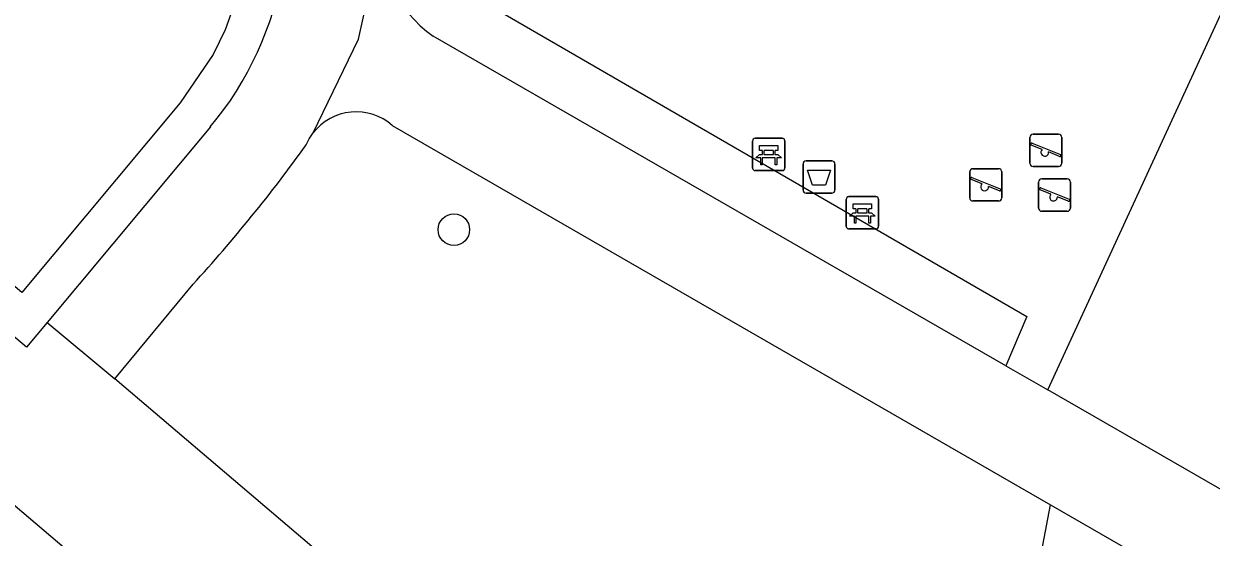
# Model space of a CAD drawing. Extents: x 162812 to 163818, y 381639 to 382470.
# Drawn here: x 163090.46 to 163127.25, y 381794.76 to 381810.67 of the extents above; entities that cross this region are included whole.
import ezdxf

# ---------------------------------------------------------------- set-up
doc = ezdxf.new("R2010")
doc.units = 0
for name, color, linetype in [('IMGEO_Afvalbak', 7, 'Continuous'), ('IMGEO_Bank', 7, 'Continuous'), ('IMGEO_Boom', 7, 'Continuous'), ('IMGEO_Groenvoorziening', 7, 'Continuous'), ('IMGEO_Rijbaan_lokaal_gesloten', 7, 'Continuous'), ('IMGEO_Speelvoorziening', 7, 'Continuous'), ('IMGEO_Voetpad_gesloten', 7, 'Continuous'), ('IMGEO_Voetpad_open', 7, 'Continuous')]:
    doc.layers.add(name, color=color, linetype=linetype)

msp = doc.modelspace()

# ---------------------------------------------------------------- linework, layer by layer
at = {"layer": 'IMGEO_Afvalbak'}
for p, q in [((163114.603, 381805.521), (163114.603, 381806.321)), ((163114.603, 381806.321), (163114.603, 381805.521)), ((163114.703, 381806.421), (163115.493, 381806.421)), ((163115.493, 381806.421), (163114.703, 381806.421)), ((163115.593, 381806.321), (163115.593, 381805.521)), ((163115.593, 381805.521), (163115.593, 381806.321)), ((163115.493, 381805.421), (163114.703, 381805.421)), ((163114.703, 381805.421), (163115.493, 381805.421))]:
    msp.add_line(p, q, dxfattribs=at)
msp.add_lwpolyline([(163114.746, 381806.135), (163115.45, 381806.135), (163115.301, 381805.665), (163114.895, 381805.665), (163114.746, 381806.135)], dxfattribs=at)
for centre, start, end in [((163114.703, 381806.321), 90, 180), ((163114.703, 381806.321), 90, 180), ((163115.493, 381806.321), 0, 90), ((163115.493, 381806.321), 360, 90), ((163114.703, 381805.521), 180, 270), ((163114.703, 381805.521), 180, 270), ((163115.493, 381805.521), 270, 0), ((163115.493, 381805.521), 270, 0)]:
    msp.add_arc(centre, 0.1, start, end, dxfattribs=at)
at = {"layer": 'IMGEO_Bank'}
for p, q in [((163113.041, 381806.194), (163113.041, 381807.035)), ((163113.041, 381807.035), (163113.041, 381806.194)), ((163113.116, 381807.119), (163113.957, 381807.119)), ((163113.957, 381807.119), (163113.116, 381807.119)), ((163114.041, 381807.044), (163114.041, 381806.203)), ((163114.041, 381806.203), (163114.041, 381807.044)), ((163113.35, 381806.625), (163113.35, 381806.731)), ((163113.394, 381806.731), (163113.394, 381806.625)), ((163113.682, 381806.737), (163113.4, 381806.737)), ((163113.688, 381806.625), (163113.688, 381806.731)), ((163113.732, 381806.731), (163113.732, 381806.625)), ((163113.738, 381806.517), (163113.345, 381806.517)), ((163113.4, 381806.619), (163113.682, 381806.619)), ((163113.966, 381806.119), (163113.125, 381806.119)), ((163113.125, 381806.119), (163113.966, 381806.119)), ((163115.943, 381804.387), (163115.943, 381805.228)), ((163115.943, 381805.228), (163115.943, 381804.387)), ((163116.018, 381805.312), (163116.859, 381805.312)), ((163116.859, 381805.312), (163116.018, 381805.312)), ((163116.943, 381805.237), (163116.943, 381804.396)), ((163116.943, 381804.396), (163116.943, 381805.237)), ((163116.252, 381804.818), (163116.252, 381804.924)), ((163116.296, 381804.924), (163116.296, 381804.818)), ((163116.584, 381804.93), (163116.302, 381804.93)), ((163116.302, 381804.812), (163116.584, 381804.812)), ((163116.59, 381804.818), (163116.59, 381804.924)), ((163116.634, 381804.924), (163116.634, 381804.818)), ((163116.64, 381804.71), (163116.247, 381804.71)), ((163116.868, 381804.312), (163116.027, 381804.312)), ((163116.027, 381804.312), (163116.868, 381804.312))]:
    msp.add_line(p, q, dxfattribs=at)
for points in [[(163113.344, 381806.737), (163113.258, 381806.737), (163113.258, 381806.898), (163113.821, 381806.898), (163113.821, 381806.737), (163113.738, 381806.737)], [(163113.288, 381806.517), (163113.146, 381806.517), (163113.258, 381806.619), (163113.344, 381806.619)], [(163113.338, 381806.51), (163113.338, 381806.303), (163113.295, 381806.303), (163113.295, 381806.51)], [(163113.738, 381806.619), (163113.821, 381806.619), (163113.933, 381806.517), (163113.794, 381806.517)], [(163113.788, 381806.51), (163113.788, 381806.303), (163113.744, 381806.303), (163113.744, 381806.51)], [(163116.19, 381804.71), (163116.048, 381804.71), (163116.16, 381804.812), (163116.246, 381804.812)], [(163116.246, 381804.93), (163116.16, 381804.93), (163116.16, 381805.091), (163116.723, 381805.091), (163116.723, 381804.93), (163116.64, 381804.93)], [(163116.64, 381804.812), (163116.723, 381804.812), (163116.835, 381804.71), (163116.696, 381804.71)], [(163116.24, 381804.703), (163116.24, 381804.496), (163116.197, 381804.496), (163116.197, 381804.703)], [(163116.69, 381804.703), (163116.69, 381804.496), (163116.646, 381804.496), (163116.646, 381804.703)]]:
    msp.add_lwpolyline(points, dxfattribs=at)
for centre, radius, start, end in [((163113.119, 381807.041), 0.0779, 92.4484, 184.2845), ((163113.119, 381807.041), 0.0779, 92.4484, 184.2845), ((163113.963, 381807.041), 0.0779, 2.4484, 94.2845), ((163113.963, 381807.041), 0.0779, 2.4484, 94.2845), ((163113.343, 381806.73), 0.00671, 2.8957, 87.1043), ((163113.4, 381806.73), 0.00671, 92.8957, 177.1043), ((163113.682, 381806.73), 0.00671, 2.8957, 87.1043), ((163113.739, 381806.73), 0.00671, 92.8957, 177.1043), ((163113.288, 381806.51), 0.00671, 2.8957, 87.1043), ((163113.345, 381806.51), 0.00671, 92.8957, 177.1043), ((163113.343, 381806.626), 0.00671, 272.8957, 357.1043), ((163113.4, 381806.626), 0.00671, 182.8957, 267.1043), ((163113.682, 381806.626), 0.00671, 272.8957, 357.1043), ((163113.739, 381806.626), 0.00671, 182.8957, 267.1043), ((163113.737, 381806.51), 0.00671, 2.8957, 87.1043), ((163113.794, 381806.51), 0.00671, 92.8957, 177.1043), ((163113.119, 381806.197), 0.0779, 182.4484, 274.2845), ((163113.119, 381806.197), 0.0779, 182.4484, 274.2845), ((163113.963, 381806.197), 0.0779, 272.4484, 4.2845), ((163113.963, 381806.197), 0.0779, 272.4484, 4.2845), ((163116.021, 381805.234), 0.0779, 92.4484, 184.2845), ((163116.021, 381805.234), 0.0779, 92.4484, 184.2845), ((163116.865, 381805.234), 0.0779, 2.4484, 94.2845), ((163116.865, 381805.234), 0.0779, 2.4484, 94.2845), ((163116.245, 381804.923), 0.00671, 2.8957, 87.1043), ((163116.245, 381804.819), 0.00671, 272.8957, 357.1043), ((163116.302, 381804.923), 0.00671, 92.8957, 177.1043), ((163116.302, 381804.819), 0.00671, 182.8957, 267.1043), ((163116.584, 381804.923), 0.00671, 2.8957, 87.1043), ((163116.584, 381804.819), 0.00671, 272.8957, 357.1043), ((163116.641, 381804.923), 0.00671, 92.8957, 177.1043), ((163116.641, 381804.819), 0.00671, 182.8957, 267.1043), ((163116.19, 381804.703), 0.00671, 2.8957, 87.1043), ((163116.247, 381804.703), 0.00671, 92.8957, 177.1043), ((163116.639, 381804.703), 0.00671, 2.8957, 87.1043), ((163116.696, 381804.703), 0.00671, 92.8957, 177.1043), ((163116.021, 381804.39), 0.0779, 182.4484, 274.2845), ((163116.021, 381804.39), 0.0779, 182.4484, 274.2845), ((163116.865, 381804.39), 0.0779, 272.4484, 4.2845), ((163116.865, 381804.39), 0.0779, 272.4484, 4.2845)]:
    msp.add_arc(centre, radius, start, end, dxfattribs=at)
at = {"layer": 'IMGEO_Boom'}
msp.add_circle((163103.784, 381804.291), 0.489, dxfattribs=at)
at = {"layer": 'IMGEO_Groenvoorziening'}
for points in [[(163097.313, 381812.601), (163097.285, 381812.456), (163097.065, 381811.518), (163096.699, 381810.48), (163096.323, 381809.712), (163095.3, 381808.222), (163090.397, 381802.347), (163076.88, 381813.818)], [(163118.871, 381777.895), (163122.272, 381795.77)]]:
    msp.add_lwpolyline(points, dxfattribs=at)
at = {"layer": 'IMGEO_Rijbaan_lokaal_gesloten'}
msp.add_lwpolyline([(163055.544, 381825.463), (163067.521, 381814.997), (163081.476, 381803.141), (163091.706, 381794.449), (163094.339, 381792.221)], dxfattribs=at)
at = {"layer": 'IMGEO_Speelvoorziening'}
for p, q in [((163121.633, 381806.347), (163121.633, 381807.147)), ((163121.633, 381807.147), (163121.633, 381806.347)), ((163121.733, 381807.247), (163122.523, 381807.247)), ((163122.523, 381807.247), (163121.733, 381807.247)), ((163122.623, 381807.147), (163122.623, 381806.347)), ((163122.623, 381806.347), (163122.623, 381807.147)), ((163122.016, 381806.775), (163121.677, 381806.912)), ((163121.702, 381806.972), (163122.578, 381806.619)), ((163122.554, 381806.559), (163122.214, 381806.696)), ((163119.769, 381805.278), (163119.769, 381806.078)), ((163119.769, 381806.078), (163119.769, 381805.278)), ((163119.869, 381806.178), (163120.659, 381806.178)), ((163120.659, 381806.178), (163119.869, 381806.178)), ((163120.759, 381806.078), (163120.759, 381805.278)), ((163120.759, 381805.278), (163120.759, 381806.078)), ((163122.523, 381806.247), (163121.733, 381806.247)), ((163121.733, 381806.247), (163122.523, 381806.247)), ((163120.152, 381805.706), (163119.813, 381805.843)), ((163119.838, 381805.903), (163120.714, 381805.55)), ((163120.69, 381805.49), (163120.35, 381805.627)), ((163121.903, 381804.96), (163121.903, 381805.76)), ((163121.903, 381805.76), (163121.903, 381804.96)), ((163121.972, 381805.585), (163122.848, 381805.232)), ((163122.003, 381805.86), (163122.793, 381805.86)), ((163122.793, 381805.86), (163122.003, 381805.86)), ((163122.893, 381805.76), (163122.893, 381804.96)), ((163122.893, 381804.96), (163122.893, 381805.76)), ((163120.659, 381805.178), (163119.869, 381805.178)), ((163119.869, 381805.178), (163120.659, 381805.178)), ((163122.286, 381805.388), (163121.947, 381805.525)), ((163122.824, 381805.172), (163122.484, 381805.309)), ((163122.793, 381804.86), (163122.003, 381804.86)), ((163122.003, 381804.86), (163122.793, 381804.86))]:
    msp.add_line(p, q, dxfattribs=at)
for centre, radius, start, end in [((163121.733, 381807.147), 0.1, 90, 180), ((163121.733, 381807.147), 0.1, 90, 180), ((163122.523, 381807.147), 0.1, 0, 90), ((163122.523, 381807.147), 0.1, 360, 90), ((163121.69, 381806.942), 0.0327, 68.078, 248.078), ((163122.095, 381806.685), 0.12, 130.9928, 5.1632), ((163121.733, 381806.347), 0.1, 180, 270), ((163121.733, 381806.347), 0.1, 180, 270), ((163122.523, 381806.347), 0.1, 270, 0), ((163122.523, 381806.347), 0.1, 270, 0), ((163122.566, 381806.589), 0.0327, 248.078, 68.078), ((163119.869, 381806.078), 0.1, 90, 180), ((163119.869, 381806.078), 0.1, 90, 180), ((163120.659, 381806.078), 0.1, 0, 90), ((163120.659, 381806.078), 0.1, 360, 90), ((163119.826, 381805.873), 0.0327, 68.078, 248.078), ((163120.231, 381805.616), 0.12, 130.9928, 5.1632), ((163120.702, 381805.52), 0.0327, 248.078, 68.078), ((163122.003, 381805.76), 0.1, 90, 180), ((163122.003, 381805.76), 0.1, 90, 180), ((163121.96, 381805.555), 0.0327, 68.078, 248.078), ((163122.793, 381805.76), 0.1, 0, 90), ((163122.793, 381805.76), 0.1, 360, 90), ((163119.869, 381805.278), 0.1, 180, 270), ((163119.869, 381805.278), 0.1, 180, 270), ((163120.659, 381805.278), 0.1, 270, 0), ((163120.659, 381805.278), 0.1, 270, 0), ((163122.365, 381805.298), 0.12, 130.9928, 5.1632), ((163122.836, 381805.202), 0.0327, 248.078, 68.078), ((163122.003, 381804.96), 0.1, 180, 270), ((163122.003, 381804.96), 0.1, 180, 270), ((163122.793, 381804.96), 0.1, 270, 0), ((163122.793, 381804.96), 0.1, 270, 0)]:
    msp.add_arc(centre, radius, start, end, dxfattribs=at)
at = {"layer": 'IMGEO_Voetpad_gesloten'}
for points in [[(163099.426, 381807.286), (163100.83, 381810.188), (163101.631, 381813.839)], [(163120.891, 381800.069), (163103.147, 381810.284)], [(163096.238, 381807.473), (163091.184, 381801.418)], [(163101.875, 381807.52), (163122.272, 381795.77)], [(163099.206, 381806.914), (163099.304, 381807.107), (163099.426, 381807.286)], [(163093.281, 381799.668), (163095.702, 381802.598)], [(163091.184, 381801.418), (163093.281, 381799.668)], [(163120.891, 381800.069), (163122.194, 381799.325)], [(163221.717, 381741.438), (163165.579, 381774.251), (163146.159, 381785.538), (163122.194, 381799.325)], [(163122.272, 381795.77), (163142.427, 381784.159), (163220.115, 381738.844)]]:
    msp.add_lwpolyline(points, dxfattribs=at)
for centre, radius, start, end in [((163105.199, 381813.26), 3.615, 170.7819, 235.409), ((163088.353, 381814.07), 10.28, 320.0805, 350.6395), ((163100.761, 381806.248), 1.691, 48.7748, 142.1412), ((163061.115, 381834.258), 46.89, 317.5296, 324.3267)]:
    msp.add_arc(centre, radius, start, end, dxfattribs=at)
at = {"layer": 'IMGEO_Voetpad_open'}
for points in [[(163122.194, 381799.325), (163139.723, 381837.404), (163145.2, 381849.303), (163149.449, 381858.533)], [(163091.184, 381801.418), (163090.543, 381800.649), (163078.239, 381811.009), (163076.308, 381812.73)], [(163103.799, 381811.878), (163121.542, 381801.602), (163120.891, 381800.069)], [(163118.871, 381777.895), (163093.281, 381799.668)]]:
    msp.add_lwpolyline(points, dxfattribs=at)

doc.saveas('drawing.dxf')
